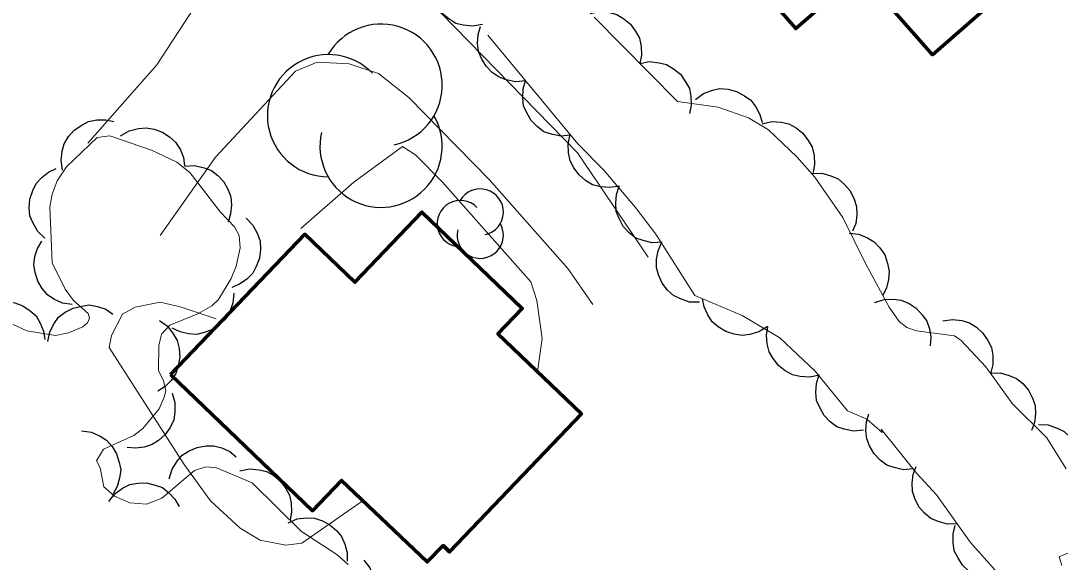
# Model space of a CAD drawing. Extents: x 386081 to 389416, y 5130568 to 5134082.
# Drawn here: x 387291.92 to 387336.1, y 5132155.61 to 5132178.62 of the extents above; entities that cross this region are included whole.
import ezdxf

# ---------------------------------------------------------------- set-up
doc = ezdxf.new("R2010")
doc.units = 0
doc.header["$LTSCALE"] = 1.2
doc.linetypes.add('DOT_DASHED', pattern=[7.7, 5, -1.2, 0.3, -1.2])
doc.linetypes.add('LONG_DASHED', pattern=[7.5, 6, -1.5])
for name, color, linetype, lineweight in [('19', 7, 'Continuous', 13), ('2', 7, 'Continuous', 13), ('31', 7, 'Continuous', 70), ('44', 7, 'Continuous', 25)]:
    doc.layers.add(name, color=color, linetype=linetype, lineweight=lineweight)

msp = doc.modelspace()

# ---------------------------------------------------------------- linework, layer by layer
at = {"layer": '19'}
for points in [[(387294.27, 5132198.41), (387294.52, 5132196.69), (387295.11, 5132195.38), (387296.41, 5132193.46), (387298.26, 5132191.09), (387300.79, 5132188.3), (387306.91, 5132181.91), (387315.58, 5132173.01), (387318.59, 5132168.58)], [(387288.98, 5132193.51), (387290.53, 5132193.29), (387293.31, 5132191.5), (387295.88, 5132189.4), (387298.96, 5132186.05), (387300.16, 5132184.05), (387300.4, 5132182.17), (387300.06, 5132180.37), (387297.7, 5132176.75), (387294.77, 5132173.42)], [(387297.85, 5132169.5), (387300.2, 5132172.82), (387303.6, 5132176.48), (387304.52, 5132176.87), (387305.88, 5132176.8), (387307.12, 5132176.38), (387308.41, 5132175.36), (387311.83, 5132171.88), (387315.17, 5132168.09), (387316.24, 5132166.57)]]:
    msp.add_lwpolyline(points, dxfattribs=at)
at = {"layer": '2'}
msp.add_lwpolyline([(387303.82, 5132169.79), (387306.08, 5132171.76), (387308.14, 5132173.28), (387308.72, 5132172.91), (387309.85, 5132171.76), (387313.6, 5132167.53), (387313.86, 5132166.73), (387314.09, 5132165.12), (387313.88, 5132163.71)], dxfattribs=at)
msp.add_lwpolyline([(387306.47, 5132158.23), (387303.87, 5132156.42), (387303.18, 5132156.34), (387302.1, 5132156.54), (387301.25, 5132157.05), (387299.98, 5132158.22), (387298.86, 5132159.76), (387295.67, 5132164.73), (387295.77, 5132165.25), (387296.24, 5132166.16), (387296.78, 5132166.45), (387297.85, 5132166.67), (387298.69, 5132166.47), (387300.23, 5132165.95), (387298.69, 5132166.47), (387297.85, 5132166.67), (387296.78, 5132166.45), (387296.24, 5132166.16), (387295.77, 5132165.25), (387295.67, 5132164.73), (387298.86, 5132159.76), (387299.98, 5132158.22), (387301.25, 5132157.05), (387302.1, 5132156.54), (387303.18, 5132156.34), (387303.87, 5132156.42)], close=True, dxfattribs=at)
at = {"layer": '2', "linetype": 'LONG_DASHED'}
msp.add_lwpolyline([(387336.92, 5132156.2), (387336.06, 5132155.84), (387336.18, 5132155.47)], dxfattribs=at)
at = {"layer": '31'}
for points in [[(387326.87, 5132191.74), (387332.74, 5132185.02), (387330.93, 5132183.43), (387333.91, 5132180.01), (387330.67, 5132177.18), (387327.6, 5132180.68), (387324.86, 5132178.29), (387318.95, 5132185.06), (387321.85, 5132187.6), (387320.83, 5132188.77), (387324.12, 5132191.65), (387325.27, 5132190.34)], [(387298.28, 5132163.59), (387303.99, 5132169.55), (387306.12, 5132167.51), (387308.97, 5132170.49), (387313.24, 5132166.4), (387312.2, 5132165.32), (387315.75, 5132161.91), (387310.15, 5132156.05), (387309.88, 5132156.32), (387309.2, 5132155.62), (387305.56, 5132159.09), (387304.32, 5132157.8)]]:
    msp.add_lwpolyline(points, close=True, dxfattribs=at)
at = {"layer": '44'}
for points in [[(387311.55, 5132178.46), (387311.13, 5132178.39), (387310.73, 5132178.43), (387310.41, 5132178.51), (387310.11, 5132178.7), (387309.83, 5132178.94), (387309.61, 5132179.25), (387309.46, 5132179.54), (387309.39, 5132179.88), (387309.38, 5132180.25), (387309.45, 5132180.61)], [(387316.12, 5132178.94), (387316.53, 5132179.02), (387316.94, 5132178.97), (387317.26, 5132178.89), (387317.56, 5132178.71), (387317.84, 5132178.48), (387318.06, 5132178.16), (387318.22, 5132177.88), (387318.29, 5132177.53), (387318.3, 5132177.16), (387318.24, 5132176.81)], [(387313.38, 5132176.07), (387312.96, 5132176.03), (387312.56, 5132176.11), (387312.25, 5132176.22), (387311.96, 5132176.43), (387311.7, 5132176.69), (387311.51, 5132177.02), (387311.38, 5132177.32), (387311.34, 5132177.67), (387311.36, 5132178.04), (387311.46, 5132178.38)], [(387318.24, 5132176.81), (387318.65, 5132176.89), (387319.05, 5132176.84), (387319.37, 5132176.76), (387319.67, 5132176.58), (387319.96, 5132176.35), (387320.18, 5132176.03), (387320.34, 5132175.75), (387320.4, 5132175.4), (387320.42, 5132175.03), (387320.35, 5132174.68)], [(387315.29, 5132173.76), (387314.87, 5132173.72), (387314.48, 5132173.8), (387314.16, 5132173.91), (387313.88, 5132174.12), (387313.62, 5132174.38), (387313.43, 5132174.71), (387313.29, 5132175.01), (387313.26, 5132175.36), (387313.28, 5132175.73), (387313.38, 5132176.07)], [(387320.6, 5132175.28), (387320.94, 5132175.53), (387321.32, 5132175.67), (387321.64, 5132175.74), (387321.99, 5132175.71), (387322.35, 5132175.62), (387322.69, 5132175.44), (387322.95, 5132175.25), (387323.17, 5132174.97), (387323.34, 5132174.64), (387323.43, 5132174.3)], [(387293.7, 5132172.27), (387293.63, 5132172.68), (387293.68, 5132173.08), (387293.77, 5132173.4), (387293.95, 5132173.7), (387294.19, 5132173.98), (387294.51, 5132174.19), (387294.8, 5132174.34), (387295.15, 5132174.41), (387295.52, 5132174.41), (387295.87, 5132174.34)], [(387296.16, 5132173.73), (387296.52, 5132173.94), (387296.92, 5132174.04), (387297.25, 5132174.08), (387297.59, 5132174.02), (387297.94, 5132173.89), (387298.25, 5132173.67), (387298.5, 5132173.46), (387298.69, 5132173.16), (387298.83, 5132172.81), (387298.88, 5132172.46)], [(387323.43, 5132174.25), (387323.84, 5132174.34), (387324.25, 5132174.31), (387324.57, 5132174.24), (387324.88, 5132174.07), (387325.17, 5132173.84), (387325.39, 5132173.53), (387325.56, 5132173.25), (387325.64, 5132172.9), (387325.66, 5132172.53), (387325.6, 5132172.18)], [(387317.37, 5132171.6), (387316.96, 5132171.53), (387316.56, 5132171.57), (387316.23, 5132171.65), (387315.93, 5132171.83), (387315.65, 5132172.07), (387315.43, 5132172.38), (387315.27, 5132172.67), (387315.2, 5132173.01), (387315.19, 5132173.38), (387315.26, 5132173.73)], [(387292.94, 5132169.38), (387292.64, 5132169.67), (387292.44, 5132170.02), (387292.31, 5132170.33), (387292.28, 5132170.68), (387292.31, 5132171.04), (387292.43, 5132171.41), (387292.57, 5132171.7), (387292.81, 5132171.96), (387293.1, 5132172.19), (387293.43, 5132172.34)], [(387298.89, 5132172.44), (387299.31, 5132172.47), (387299.71, 5132172.38), (387300.02, 5132172.26), (387300.3, 5132172.05), (387300.55, 5132171.78), (387300.73, 5132171.44), (387300.85, 5132171.14), (387300.88, 5132170.79), (387300.84, 5132170.42), (387300.73, 5132170.07)], [(387325.56, 5132172.13), (387325.97, 5132172.14), (387326.36, 5132172.03), (387326.67, 5132171.9), (387326.94, 5132171.67), (387327.17, 5132171.39), (387327.34, 5132171.04), (387327.45, 5132170.73), (387327.46, 5132170.38), (387327.41, 5132170.01), (387327.28, 5132169.68)], [(387319.18, 5132169.21), (387318.76, 5132169.18), (387318.37, 5132169.28), (387318.06, 5132169.39), (387317.78, 5132169.61), (387317.53, 5132169.88), (387317.35, 5132170.22), (387317.23, 5132170.52), (387317.21, 5132170.87), (387317.24, 5132171.24), (387317.35, 5132171.59)], [(387301.5, 5132170.23), (387301.79, 5132169.93), (387301.98, 5132169.57), (387302.09, 5132169.25), (387302.11, 5132168.9), (387302.07, 5132168.54), (387301.93, 5132168.18), (387301.78, 5132167.89), (387301.53, 5132167.64), (387301.22, 5132167.43), (387300.89, 5132167.29)], [(387327.13, 5132169.59), (387327.54, 5132169.55), (387327.92, 5132169.4), (387328.2, 5132169.23), (387328.44, 5132168.97), (387328.65, 5132168.67), (387328.77, 5132168.3), (387328.84, 5132167.98), (387328.81, 5132167.63), (387328.72, 5132167.27), (387328.56, 5132166.95)], [(387294.11, 5132166.56), (387293.7, 5132166.62), (387293.33, 5132166.79), (387293.06, 5132166.97), (387292.83, 5132167.24), (387292.64, 5132167.56), (387292.53, 5132167.93), (387292.47, 5132168.25), (387292.52, 5132168.6), (387292.63, 5132168.95), (387292.81, 5132169.26)], [(387320.77, 5132166.66), (387320.35, 5132166.67), (387319.96, 5132166.8), (387319.67, 5132166.94), (387319.41, 5132167.18), (387319.18, 5132167.47), (387319.03, 5132167.82), (387318.94, 5132168.14), (387318.94, 5132168.49), (387319.01, 5132168.85), (387319.15, 5132169.18)], [(387300.97, 5132167.04), (387300.94, 5132166.62), (387300.79, 5132166.24), (387300.63, 5132165.96), (387300.38, 5132165.71), (387300.08, 5132165.5), (387299.72, 5132165.37), (387299.4, 5132165.29), (387299.05, 5132165.32), (387298.69, 5132165.4), (387298.36, 5132165.56)], [(387290.23, 5132166.36), (387290.59, 5132166.57), (387290.99, 5132166.67), (387291.31, 5132166.7), (387291.66, 5132166.64), (387292.01, 5132166.51), (387292.32, 5132166.29), (387292.57, 5132166.08), (387292.75, 5132165.77), (387292.89, 5132165.43), (387292.94, 5132165.07)], [(387293.07, 5132164.99), (387293.15, 5132165.4), (387293.34, 5132165.76), (387293.53, 5132166.02), (387293.81, 5132166.24), (387294.14, 5132166.41), (387294.51, 5132166.5), (387294.83, 5132166.55), (387295.18, 5132166.48), (387295.53, 5132166.36), (387295.83, 5132166.16)], [(387323.66, 5132165.63), (387323.3, 5132165.4), (387322.91, 5132165.29), (387322.59, 5132165.25), (387322.24, 5132165.3), (387321.89, 5132165.41), (387321.56, 5132165.62), (387321.31, 5132165.83), (387321.12, 5132166.12), (387320.97, 5132166.46), (387320.9, 5132166.81)], [(387328.22, 5132166.65), (387328.62, 5132166.78), (387329.02, 5132166.79), (387329.35, 5132166.75), (387329.68, 5132166.61), (387329.98, 5132166.41), (387330.24, 5132166.13), (387330.44, 5132165.86), (387330.55, 5132165.53), (387330.61, 5132165.17), (387330.58, 5132164.81)], [(387297.81, 5132165.88), (387298.15, 5132165.64), (387298.4, 5132165.32), (387298.57, 5132165.03), (387298.65, 5132164.69), (387298.68, 5132164.32), (387298.61, 5132163.95), (387298.51, 5132163.63), (387298.31, 5132163.34), (387298.06, 5132163.08), (387297.75, 5132162.88)], [(387325.87, 5132163.56), (387325.46, 5132163.47), (387325.05, 5132163.5), (387324.73, 5132163.57), (387324.42, 5132163.74), (387324.13, 5132163.97), (387323.9, 5132164.27), (387323.73, 5132164.55), (387323.65, 5132164.89), (387323.62, 5132165.26), (387323.68, 5132165.62)], [(387331.12, 5132165.87), (387331.53, 5132165.93), (387331.93, 5132165.88), (387332.25, 5132165.79), (387332.55, 5132165.6), (387332.82, 5132165.35), (387333.03, 5132165.03), (387333.18, 5132164.74), (387333.24, 5132164.39), (387333.24, 5132164.02), (387333.16, 5132163.67)], [(387327.74, 5132161.22), (387327.32, 5132161.18), (387326.92, 5132161.26), (387326.61, 5132161.37), (387326.33, 5132161.58), (387326.07, 5132161.84), (387325.88, 5132162.18), (387325.75, 5132162.48), (387325.72, 5132162.83), (387325.74, 5132163.2), (387325.84, 5132163.54)], [(387333.13, 5132163.65), (387333.55, 5132163.66), (387333.94, 5132163.55), (387334.24, 5132163.42), (387334.52, 5132163.2), (387334.76, 5132162.92), (387334.93, 5132162.58), (387335.04, 5132162.27), (387335.05, 5132161.92), (387335.01, 5132161.55), (387334.88, 5132161.21)], [(387298.36, 5132162.8), (387298.47, 5132162.4), (387298.47, 5132161.99), (387298.42, 5132161.66), (387298.27, 5132161.34), (387298.06, 5132161.04), (387297.77, 5132160.79), (387297.5, 5132160.61), (387297.16, 5132160.5), (387296.8, 5132160.46), (387296.44, 5132160.49)], [(387329.85, 5132159.58), (387329.44, 5132159.54), (387329.04, 5132159.63), (387328.73, 5132159.74), (387328.45, 5132159.95), (387328.19, 5132160.21), (387328, 5132160.55), (387327.88, 5132160.85), (387327.84, 5132161.2), (387327.87, 5132161.57), (387327.97, 5132161.91)], [(387294.5, 5132161.2), (387294.92, 5132161.14), (387295.29, 5132160.97), (387295.57, 5132160.8), (387295.8, 5132160.53), (387295.99, 5132160.22), (387296.1, 5132159.85), (387296.17, 5132159.53), (387296.12, 5132159.18), (387296.02, 5132158.83), (387295.84, 5132158.51)], [(387335.18, 5132161.46), (387335.6, 5132161.45), (387335.98, 5132161.31), (387336.28, 5132161.17), (387336.53, 5132160.93), (387336.76, 5132160.63), (387336.9, 5132160.28), (387337, 5132159.97), (387336.99, 5132159.61), (387336.92, 5132159.25), (387336.78, 5132158.92)], [(387298.23, 5132159.16), (387298.35, 5132159.56), (387298.57, 5132159.9), (387298.78, 5132160.16), (387299.08, 5132160.35), (387299.42, 5132160.49), (387299.8, 5132160.55), (387300.12, 5132160.56), (387300.46, 5132160.47), (387300.8, 5132160.31), (387301.08, 5132160.09)], [(387301.23, 5132159.5), (387301.64, 5132159.58), (387302.05, 5132159.54), (387302.37, 5132159.47), (387302.67, 5132159.29), (387302.96, 5132159.06), (387303.18, 5132158.75), (387303.34, 5132158.46), (387303.42, 5132158.12), (387303.43, 5132157.75), (387303.37, 5132157.39)], [(387331.73, 5132157.24), (387331.31, 5132157.23), (387330.92, 5132157.34), (387330.61, 5132157.47), (387330.34, 5132157.69), (387330.1, 5132157.97), (387329.93, 5132158.32), (387329.82, 5132158.62), (387329.81, 5132158.97), (387329.86, 5132159.34), (387329.98, 5132159.68)], [(387295.66, 5132158.19), (387295.92, 5132158.52), (387296.25, 5132158.76), (387296.55, 5132158.91), (387296.89, 5132158.97), (387297.26, 5132158.98), (387297.63, 5132158.89), (387297.94, 5132158.78), (387298.22, 5132158.56), (387298.47, 5132158.29), (387298.65, 5132157.98)], [(387303.28, 5132157.29), (387303.67, 5132157.45), (387304.07, 5132157.49), (387304.4, 5132157.48), (387304.74, 5132157.37), (387305.06, 5132157.2), (387305.35, 5132156.94), (387305.56, 5132156.7), (387305.7, 5132156.37), (387305.79, 5132156.01), (387305.8, 5132155.65)], [(387333.65, 5132154.94), (387333.23, 5132154.88), (387332.83, 5132154.95), (387332.51, 5132155.04), (387332.22, 5132155.23), (387331.95, 5132155.49), (387331.75, 5132155.81), (387331.6, 5132156.1), (387331.55, 5132156.45), (387331.56, 5132156.82), (387331.64, 5132157.17)], [(387306.5, 5132155.69), (387306.76, 5132155.37), (387306.91, 5132154.99), (387306.99, 5132154.67), (387306.98, 5132154.32), (387306.9, 5132153.96), (387306.73, 5132153.61), (387306.56, 5132153.34), (387306.29, 5132153.11), (387305.97, 5132152.93), (387305.62, 5132152.82)]]:
    msp.add_lwpolyline(points, dxfattribs=at)
at = {"layer": '44', "linetype": 'DOT_DASHED', "lineweight": 13}
for points in [[(387335.13, 5132153.28), (387332.29, 5132156.45), (387330.84, 5132158.48), (387330.01, 5132159.38), (387328.5, 5132161.26), (387328.54, 5132161.12), (387327.88, 5132161.69), (387327.06, 5132162.05), (387325.69, 5132163.73), (387324.18, 5132165.15), (387322.58, 5132166.09), (387320.58, 5132166.95), (387318.91, 5132169.56), (387318.05, 5132170.68), (387316.7, 5132172.28), (387315.6, 5132173.39), (387310.58, 5132179.45)], [(387316.29, 5132178.77), (387319.84, 5132175.19), (387321.56, 5132174.95), (387322.85, 5132174.5), (387323.71, 5132173.99), (387324.93, 5132172.82), (387325.67, 5132171.97), (387326.87, 5132170.26), (387327.81, 5132168.33), (387328.83, 5132166.45), (387329.26, 5132165.84), (387329.58, 5132165.59), (387329.99, 5132165.45), (387331.61, 5132165.23), (387331.89, 5132165.04), (387332.94, 5132163.91), (387334.07, 5132162.34), (387335.53, 5132160.9), (387336.36, 5132159.58)], [(387290.88, 5132166.05), (387292.17, 5132165.44), (387293.39, 5132165.24), (387293.95, 5132165.36), (387294.56, 5132165.62), (387294.76, 5132165.79), (387294.84, 5132165.98), (387294.78, 5132166.18), (387294.16, 5132166.73), (387293.8, 5132167.21), (387293.26, 5132168.33), (387293.16, 5132170.71), (387293.25, 5132171.26), (387293.47, 5132171.82), (387293.86, 5132172.42), (387295.16, 5132173.66), (387295.7, 5132173.74), (387297.47, 5132173.12), (387298.56, 5132172.61), (387299.1, 5132172.18), (387300.41, 5132170.49), (387301, 5132169.87), (387301.21, 5132169.49), (387301.24, 5132168.97), (387301.08, 5132168.2), (387300.86, 5132167.67), (387300.32, 5132166.78), (387300.04, 5132166.51), (387299.44, 5132166.17), (387298.25, 5132165.68), (387297.9, 5132165.3), (387297.79, 5132164.82), (387297.77, 5132163.75), (387297.98, 5132163.34), (387298.09, 5132162.9), (387298.02, 5132162.63), (387297.8, 5132162.13), (387297.11, 5132161.3), (387296.73, 5132161), (387295.44, 5132160.41), (387295.14, 5132159.92), (387295.29, 5132159.62), (387295.45, 5132158.82)], [(387295.45, 5132158.82), (387295.9, 5132158.42), (387296.56, 5132158.13), (387297.27, 5132158.08), (387297.91, 5132158.33), (387299.3, 5132159.51), (387299.79, 5132159.67), (387300.24, 5132159.62), (387301.75, 5132158.99), (387303.85, 5132156.92), (387305.36, 5132155.94), (387305.84, 5132155.51)]]:
    msp.add_lwpolyline(points, dxfattribs=at)
at = {"layer": '44'}
for centre, radius, start, end in [((387307.235, 5132175.888), 2.598, 282.2692, 149.7263), ((387305.001, 5132174.589), 2.598, 44.1154, 269.804), ((387307.235, 5132173.29), 2.598, 166.9369, 29.6212), ((387311.451, 5132170.494), 0.984, 282.2692, 149.7263), ((387310.605, 5132170.002), 0.984, 44.1154, 269.804), ((387311.451, 5132169.51), 0.984, 166.9369, 29.6212)]:
    msp.add_arc(centre, radius, start, end, dxfattribs=at)

doc.saveas('drawing.dxf')
